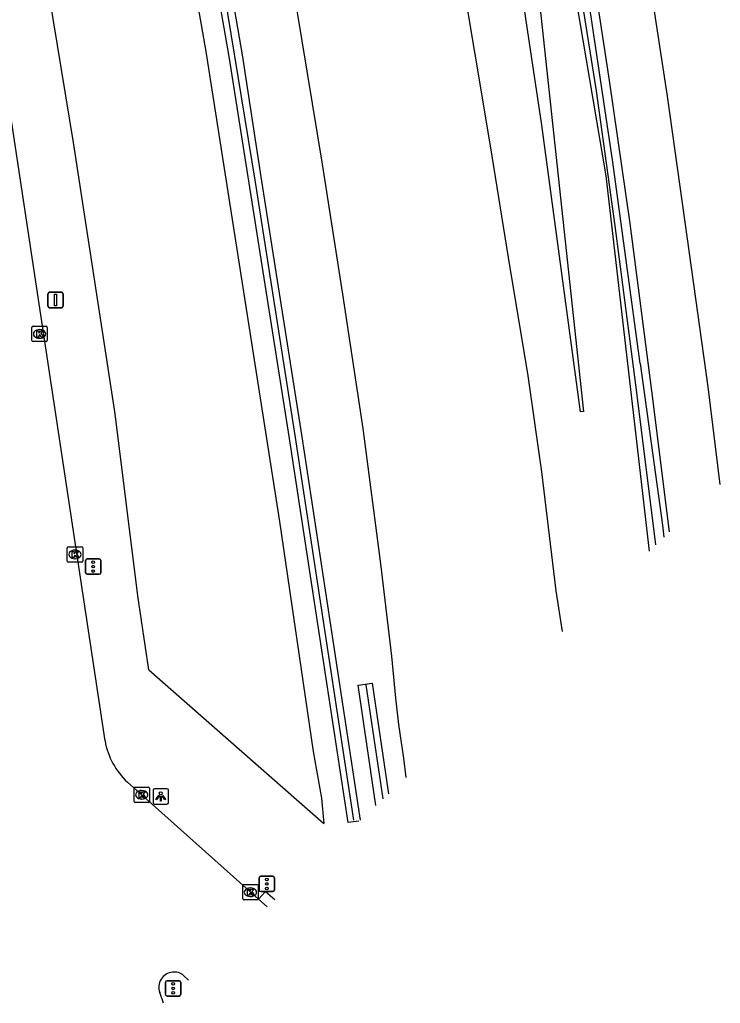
# Model space of a CAD drawing. Extents: x 156414 to 157775, y 382335 to 383765.
# Drawn here: x 157729.2 to 157774.8, y 382383.2 to 382447.2 of the extents above; entities that cross this region are included whole.
import ezdxf

# ---------------------------------------------------------------- set-up
doc = ezdxf.new("R2010")
doc.units = 0
for name, color, linetype in [('IMGEO_Berm_groen', 7, 'Continuous'), ('IMGEO_Geluidsscherm', 7, 'Continuous'), ('IMGEO_Kolk', 7, 'Continuous'), ('IMGEO_Lichtpunt', 7, 'Continuous'), ('IMGEO_Muur', 7, 'Continuous'), ('IMGEO_Rijbaan_autosnelweg', 7, 'Continuous'), ('IMGEO_Rijbaan_autoweg', 7, 'Continuous'), ('IMGEO_Rijbaan_regionaal_gesloten', 7, 'Continuous'), ('IMGEO_Verkeersbordpaal', 7, 'Continuous'), ('IMGEO_Verkeersregelinstallatiepaal', 7, 'Continuous')]:
    doc.layers.add(name, color=color, linetype=linetype)

msp = doc.modelspace()

# ---------------------------------------------------------------- linework, layer by layer
at = {"layer": 'IMGEO_Berm_groen'}
for points in [[(157761.588, 382461.963), (157765.914, 382421.694), (157765.718, 382421.673), (157763.215, 382440.298), (157759.955, 382462.007), (157756.592, 382482.462), (157750.886, 382514.398), (157746.155, 382538.422), (157742.219, 382556.844), (157737.776, 382581.898)], [(157763.103, 382462.202), (157767.379, 382437.001), (157770.18, 382412.616)], [(157738.685, 382460.351), (157738.843, 382459.447), (157741.345, 382445.086), (157746.136, 382414.543), (157748.342, 382399.574), (157748.878, 382396.554), (157749.034, 382394.906)], [(157737.637, 382404.89), (157736.937, 382409.699), (157735.468, 382421.54), (157732.743, 382439.177), (157730.394, 382453.552)], [(157737.637, 382404.89), (157749.034, 382394.906)]]:
    msp.add_lwpolyline(points, dxfattribs=at)
at = {"layer": 'IMGEO_Geluidsscherm'}
for points in [[(157744.576, 382436.585), (157741.865, 382453.13), (157738.997, 382469.707), (157736.132, 382486.205), (157732.785, 382504.594), (157729.141, 382525.117), (157725.72, 382544.244), (157722.671, 382560.5), (157718.938, 382580.432)], [(157769.6, 382424.809), (157767.837, 382437.885), (157765.471, 382453.744), (157762.193, 382473.972), (157758.977, 382494.515), (157756.119, 382511.678), (157752.709, 382532.993), (157749.507, 382552.443), (157746.086, 382573.992)], [(157750.991, 382395.115), (157747.196, 382419.984), (157744.576, 382436.585)], [(157769.6, 382424.809), (157771.058, 382414.301), (157771.152, 382413.521)], [(157752.879, 382396.511), (157751.783, 382403.915)]]:
    msp.add_lwpolyline(points, dxfattribs=at)
at = {"layer": 'IMGEO_Kolk'}
for p, q in [((157730.041, 382426.298), (157730.041, 382427.15)), ((157730.116, 382427.224), (157730.968, 382427.224)), ((157731.042, 382427.15), (157731.042, 382426.298)), ((157730.552, 382426.444), (157730.527, 382426.444)), ((157730.529, 382427.004), (157730.554, 382427.004)), ((157730.968, 382426.224), (157730.116, 382426.224)), ((157732.345, 382411.966), (157732.345, 382412.818)), ((157732.42, 382412.892), (157733.272, 382412.892)), ((157732.833, 382412.672), (157732.858, 382412.672)), ((157733.346, 382412.818), (157733.346, 382411.966)), ((157733.272, 382411.892), (157732.42, 382411.892)), ((157732.856, 382412.112), (157732.831, 382412.112)), ((157736.69, 382396.343), (157736.69, 382397.195)), ((157736.765, 382397.269), (157737.617, 382397.269)), ((157737.178, 382397.049), (157737.203, 382397.049)), ((157737.691, 382397.195), (157737.691, 382396.343)), ((157737.201, 382396.489), (157737.176, 382396.489)), ((157737.617, 382396.269), (157736.765, 382396.269)), ((157743.751, 382390.014), (157743.751, 382390.866)), ((157743.826, 382390.94), (157744.678, 382390.94)), ((157744.239, 382390.72), (157744.264, 382390.72)), ((157744.752, 382390.866), (157744.752, 382390.014)), ((157744.262, 382390.16), (157744.237, 382390.16)), ((157744.678, 382389.94), (157743.826, 382389.94))]:
    msp.add_line(p, q, dxfattribs=at)
for points in [[(157730.041, 382426.298), (157730.041, 382427.15)], [(157730.116, 382427.224), (157730.968, 382427.224)], [(157731.042, 382427.15), (157731.042, 382426.298)], [(157730.362, 382426.924), (157730.485, 382426.924), (157730.485, 382426.773), (157730.615, 382426.924), (157730.779, 382426.924), (157730.633, 382426.773), (157730.786, 382426.524), (157730.634, 382426.524), (157730.549, 382426.688), (157730.485, 382426.621), (157730.485, 382426.524), (157730.362, 382426.524), (157730.362, 382426.924)], [(157730.968, 382426.224), (157730.116, 382426.224)], [(157732.345, 382411.966), (157732.345, 382412.818)], [(157732.42, 382412.892), (157733.272, 382412.892)], [(157732.666, 382412.592), (157732.789, 382412.592), (157732.789, 382412.441), (157732.919, 382412.592), (157733.083, 382412.592), (157732.937, 382412.441), (157733.09, 382412.192), (157732.938, 382412.192), (157732.853, 382412.356), (157732.789, 382412.289), (157732.789, 382412.192), (157732.666, 382412.192), (157732.666, 382412.592)], [(157733.346, 382412.818), (157733.346, 382411.966)], [(157733.272, 382411.892), (157732.42, 382411.892)], [(157736.69, 382396.343), (157736.69, 382397.195)], [(157736.765, 382397.269), (157737.617, 382397.269)], [(157737.691, 382397.195), (157737.691, 382396.343)], [(157737.011, 382396.969), (157737.134, 382396.969), (157737.134, 382396.818), (157737.264, 382396.969), (157737.428, 382396.969), (157737.282, 382396.818), (157737.435, 382396.569), (157737.283, 382396.569), (157737.198, 382396.733), (157737.134, 382396.666), (157737.134, 382396.569), (157737.011, 382396.569), (157737.011, 382396.969)], [(157737.617, 382396.269), (157736.765, 382396.269)], [(157743.751, 382390.014), (157743.751, 382390.866)], [(157743.826, 382390.94), (157744.678, 382390.94)], [(157744.072, 382390.64), (157744.195, 382390.64), (157744.195, 382390.489), (157744.325, 382390.64), (157744.489, 382390.64), (157744.343, 382390.489), (157744.496, 382390.24), (157744.344, 382390.24), (157744.259, 382390.404), (157744.195, 382390.337), (157744.195, 382390.24), (157744.072, 382390.24), (157744.072, 382390.64)], [(157744.752, 382390.866), (157744.752, 382390.014)], [(157744.678, 382389.94), (157743.826, 382389.94)]]:
    msp.add_lwpolyline(points, dxfattribs=at)
for centre, start, end in [((157730.118, 382427.148), 91.55205, 178.44795), ((157730.118, 382427.148), 91.55205, 178.44795), ((157730.966, 382427.148), 1.55205, 88.44795), ((157730.966, 382427.148), 1.55205, 88.44795), ((157730.118, 382426.3), 181.55205, 268.44795), ((157730.118, 382426.3), 181.55205, 268.44795), ((157730.966, 382426.3), 271.55205, 358.44795), ((157730.966, 382426.3), 271.55205, 358.44795), ((157732.422, 382412.816), 91.55205, 178.44795), ((157732.422, 382412.816), 91.55205, 178.44795), ((157733.27, 382412.816), 1.55205, 88.44795), ((157733.27, 382412.816), 1.55205, 88.44795), ((157732.422, 382411.968), 181.55205, 268.44795), ((157732.422, 382411.968), 181.55205, 268.44795), ((157733.27, 382411.968), 271.55205, 358.44795), ((157733.27, 382411.968), 271.55205, 358.44795), ((157736.767, 382397.193), 91.55205, 178.44795), ((157736.767, 382397.193), 91.55205, 178.44795), ((157737.615, 382397.193), 1.55205, 88.44795), ((157737.615, 382397.193), 1.55205, 88.44795), ((157736.767, 382396.345), 181.55205, 268.44795), ((157736.767, 382396.345), 181.55205, 268.44795), ((157737.615, 382396.345), 271.55205, 358.44795), ((157737.615, 382396.345), 271.55205, 358.44795), ((157743.828, 382390.864), 91.55205, 178.44795), ((157743.828, 382390.864), 91.55205, 178.44795), ((157744.676, 382390.864), 1.55205, 88.44795), ((157744.676, 382390.864), 1.55205, 88.44795), ((157743.828, 382390.016), 181.55205, 268.44795), ((157743.828, 382390.016), 181.55205, 268.44795), ((157744.676, 382390.016), 271.55205, 358.44795), ((157744.676, 382390.016), 271.55205, 358.44795)]:
    msp.add_arc(centre, 0.0765, start, end, dxfattribs=at)
for centre, major_axis, ratio, start_param, end_param in [((157730.528, 382426.724), (-0.387, 0.002), 0.722429, 4.712389, 7.853982), ((157730.553, 382426.724), (-0.39, 0.002), 0.717154, 1.570796, 4.712389), ((157732.832, 382412.392), (-0.387, 0.002), 0.722429, 4.712389, 7.853982), ((157732.857, 382412.392), (-0.39, 0.002), 0.717154, 1.570796, 4.712389), ((157737.177, 382396.769), (-0.387, 0.002), 0.722429, 4.712389, 7.853982), ((157737.202, 382396.769), (-0.39, 0.002), 0.717154, 1.570796, 4.712389), ((157744.238, 382390.44), (-0.387, 0.002), 0.722429, 4.712389, 7.853982), ((157744.263, 382390.44), (-0.39, 0.002), 0.717154, 1.570796, 4.712389)]:
    msp.add_ellipse(centre, major_axis=major_axis, ratio=ratio, start_param=start_param, end_param=end_param, dxfattribs=at)
at = {"layer": 'IMGEO_Lichtpunt'}
for p, q in [((157737.926, 382397.072), (157737.926, 382396.265)), ((157737.926, 382397.072), (157737.926, 382396.265)), ((157738.828, 382397.167), (157738.02, 382397.167)), ((157738.828, 382397.167), (157738.02, 382397.167)), ((157738.922, 382396.265), (157738.922, 382397.072)), ((157738.922, 382396.265), (157738.922, 382397.072)), ((157738.02, 382396.171), (157738.828, 382396.171)), ((157738.02, 382396.171), (157738.828, 382396.171))]:
    msp.add_line(p, q, dxfattribs=at)
for points in [[(157738.3, 382396.736), (157738.339, 382396.708), (157738.151, 382396.446), (157738.113, 382396.473), (157738.3, 382396.736)], [(157738.402, 382396.688), (157738.449, 382396.688), (157738.449, 382396.366), (157738.402, 382396.366), (157738.402, 382396.688)], [(157738.512, 382396.708), (157738.55, 382396.735), (157738.737, 382396.473), (157738.698, 382396.445), (157738.512, 382396.708)]]:
    msp.add_lwpolyline(points, dxfattribs=at)
msp.add_circle((157738.425, 382396.87), 0.0994, dxfattribs=at)
for centre, start, end in [((157738.02, 382397.072), 90, 180), ((157738.02, 382397.072), 90, 180), ((157738.828, 382397.072), 0, 90), ((157738.828, 382397.072), 0, 90), ((157738.02, 382396.265), 180, 270), ((157738.02, 382396.265), 180, 270), ((157738.828, 382396.265), 270, 0), ((157738.828, 382396.265), 270, 360)]:
    msp.add_arc(centre, 0.0946, start, end, dxfattribs=at)
at = {"layer": 'IMGEO_Muur'}
for points in [[(157771.513, 382413.857), (157770.362, 382423.038), (157768.948, 382433.903), (157767.602, 382443.192), (157766.147, 382452.729), (157764.708, 382461.915), (157764.442, 382463.573)], [(157763.586, 382462.278), (157764.07, 382459.228), (157766.749, 382442.526), (157767.953, 382433.758), (157769.37, 382422.911), (157770.611, 382413.017)], [(157751.314, 382395.053), (157750.611, 382394.959), (157746.801, 382419.923), (157744.181, 382436.523), (157742.881, 382444.75), (157741.45, 382452.979), (157740.288, 382459.681), (157740.131, 382460.588)], [(157740.911, 382460.902), (157742.28, 382453.176), (157743.715, 382444.868), (157744.971, 382436.647), (157747.591, 382420.045), (157751.393, 382395.127)], [(157752.414, 382396.077), (157751.26, 382403.901), (157752.172, 382404.021), (157753.235, 382396.842)], [(157744.781, 382389.979), (157745.238, 382390.482), (157745.836, 382389.954), (157745.836, 382389.954)], [(157745.337, 382389.489), (157744.781, 382389.979)]]:
    msp.add_lwpolyline(points, dxfattribs=at)
at = {"layer": 'IMGEO_Rijbaan_autosnelweg'}
msp.add_lwpolyline([(157774.819, 382416.935), (157774.032, 382423.285), (157772.688, 382432.904), (157771.376, 382442.181), (157768.324, 382462.15), (157768.001, 382464.174)], dxfattribs=at)
at = {"layer": 'IMGEO_Rijbaan_autoweg'}
for points in [[(157764.553, 382407.378), (157764.149, 382410.017), (157763.206, 382417.763), (157762.293, 382424.146), (157761.152, 382431.019), (157759.869, 382438.947), (157757.825, 382451.153), (157756.111, 382461.204), (157753.709, 382474.581), (157751.817, 382485.074), (157750.329, 382495.293), (157748.411, 382505.901), (157746.724, 382515.797), (157744.803, 382525.664), (157743.1, 382535.481), (157741.139, 382546.185), (157739.012, 382557.506), (157737.224, 382567.456), (157735.378, 382576.994), (157733.735, 382585.975)], [(157754.375, 382397.903), (157754.232, 382399.154), (157753.914, 382401.348), (157753.709, 382403.06), (157753.463, 382405.789), (157752.736, 382411.793), (157751.595, 382420.59), (157750.27, 382429.309), (157748.949, 382437.754), (157745.965, 382455.782), (157744.986, 382461.658)]]:
    msp.add_lwpolyline(points, dxfattribs=at)
at = {"layer": 'IMGEO_Rijbaan_regionaal_gesloten'}
for points in [[(157734.799, 382400.27), (157726.822, 382452.956)], [(157744.781, 382389.979), (157736.258, 382397.595)], [(157739.904, 382385.024), (157740.226, 382384.731)], [(157738.598, 382383.216), (157738.355, 382383.92)]]:
    msp.add_lwpolyline(points, dxfattribs=at)
for centre, radius, start, end in [((157739.495, 382401.096), 4.769, 189.97696, 227.24096), ((157739.276, 382384.262), 0.983, 95.61922, 200.37002), ((157739.33, 382384.422), 0.831, 46.35691, 100.41892)]:
    msp.add_arc(centre, radius, start, end, dxfattribs=at)
at = {"layer": 'IMGEO_Verkeersbordpaal'}
for p, q in [((157731.082, 382428.533), (157731.082, 382429.333)), ((157731.082, 382429.333), (157731.082, 382428.533)), ((157731.182, 382429.433), (157731.972, 382429.433)), ((157731.972, 382429.433), (157731.182, 382429.433)), ((157732.072, 382429.333), (157732.072, 382428.533)), ((157732.072, 382428.533), (157732.072, 382429.333)), ((157731.972, 382428.433), (157731.182, 382428.433)), ((157731.182, 382428.433), (157731.972, 382428.433))]:
    msp.add_line(p, q, dxfattribs=at)
msp.add_lwpolyline([(157731.502, 382429.308), (157731.652, 382429.308), (157731.652, 382428.558), (157731.502, 382428.558), (157731.502, 382429.308)], dxfattribs=at)
for centre, start, end in [((157731.182, 382429.333), 90, 180), ((157731.182, 382429.333), 90, 180), ((157731.972, 382429.333), 0, 90), ((157731.972, 382429.333), 360, 90), ((157731.182, 382428.533), 180, 270), ((157731.182, 382428.533), 180, 270), ((157731.972, 382428.533), 270, 0), ((157731.972, 382428.533), 270, 0)]:
    msp.add_arc(centre, 0.1, start, end, dxfattribs=at)
at = {"layer": 'IMGEO_Verkeersregelinstallatiepaal'}
for p, q in [((157733.533, 382411.202), (157733.533, 382412.002)), ((157733.533, 382412.002), (157733.533, 382411.202)), ((157733.633, 382412.102), (157734.423, 382412.102)), ((157734.423, 382412.102), (157733.633, 382412.102)), ((157734.523, 382412.002), (157734.523, 382411.202)), ((157734.523, 382411.202), (157734.523, 382412.002)), ((157734.423, 382411.102), (157733.633, 382411.102)), ((157733.633, 382411.102), (157734.423, 382411.102)), ((157744.825, 382390.575), (157744.825, 382391.375)), ((157744.825, 382391.375), (157744.825, 382390.575)), ((157744.925, 382391.475), (157745.715, 382391.475)), ((157745.715, 382391.475), (157744.925, 382391.475)), ((157745.815, 382391.375), (157745.815, 382390.575)), ((157745.815, 382390.575), (157745.815, 382391.375)), ((157745.715, 382390.475), (157744.925, 382390.475)), ((157744.925, 382390.475), (157745.715, 382390.475)), ((157738.733, 382383.788), (157738.733, 382384.588)), ((157738.733, 382384.588), (157738.733, 382383.788)), ((157738.833, 382384.688), (157739.623, 382384.688)), ((157739.623, 382384.688), (157738.833, 382384.688)), ((157739.723, 382384.588), (157739.723, 382383.788)), ((157739.723, 382383.788), (157739.723, 382384.588)), ((157739.623, 382383.688), (157738.833, 382383.688)), ((157738.833, 382383.688), (157739.623, 382383.688))]:
    msp.add_line(p, q, dxfattribs=at)
for centre in [(157734.028, 382411.892), (157734.028, 382411.602), (157734.028, 382411.312), (157745.32, 382391.265), (157745.32, 382390.975), (157745.32, 382390.685), (157739.228, 382384.478), (157739.228, 382384.188), (157739.228, 382383.898)]:
    msp.add_circle(centre, 0.085, dxfattribs=at)
for centre, start, end in [((157733.633, 382412.002), 90, 180), ((157733.633, 382412.002), 90, 180), ((157734.423, 382412.002), 0, 90), ((157734.423, 382412.002), 360, 90), ((157733.633, 382411.202), 180, 270), ((157733.633, 382411.202), 180, 270), ((157734.423, 382411.202), 270, 0), ((157734.423, 382411.202), 270, 0), ((157744.925, 382391.375), 90, 180), ((157744.925, 382391.375), 90, 180), ((157745.715, 382391.375), 0, 90), ((157745.715, 382391.375), 360, 90), ((157744.925, 382390.575), 180, 270), ((157744.925, 382390.575), 180, 270), ((157745.715, 382390.575), 270, 0), ((157745.715, 382390.575), 270, 0), ((157738.833, 382384.588), 90, 180), ((157738.833, 382384.588), 90, 180), ((157739.623, 382384.588), 0, 90), ((157739.623, 382384.588), 360, 90), ((157738.833, 382383.788), 180, 270), ((157738.833, 382383.788), 180, 270), ((157739.623, 382383.788), 270, 0), ((157739.623, 382383.788), 270, 0)]:
    msp.add_arc(centre, 0.1, start, end, dxfattribs=at)

doc.saveas('drawing.dxf')
